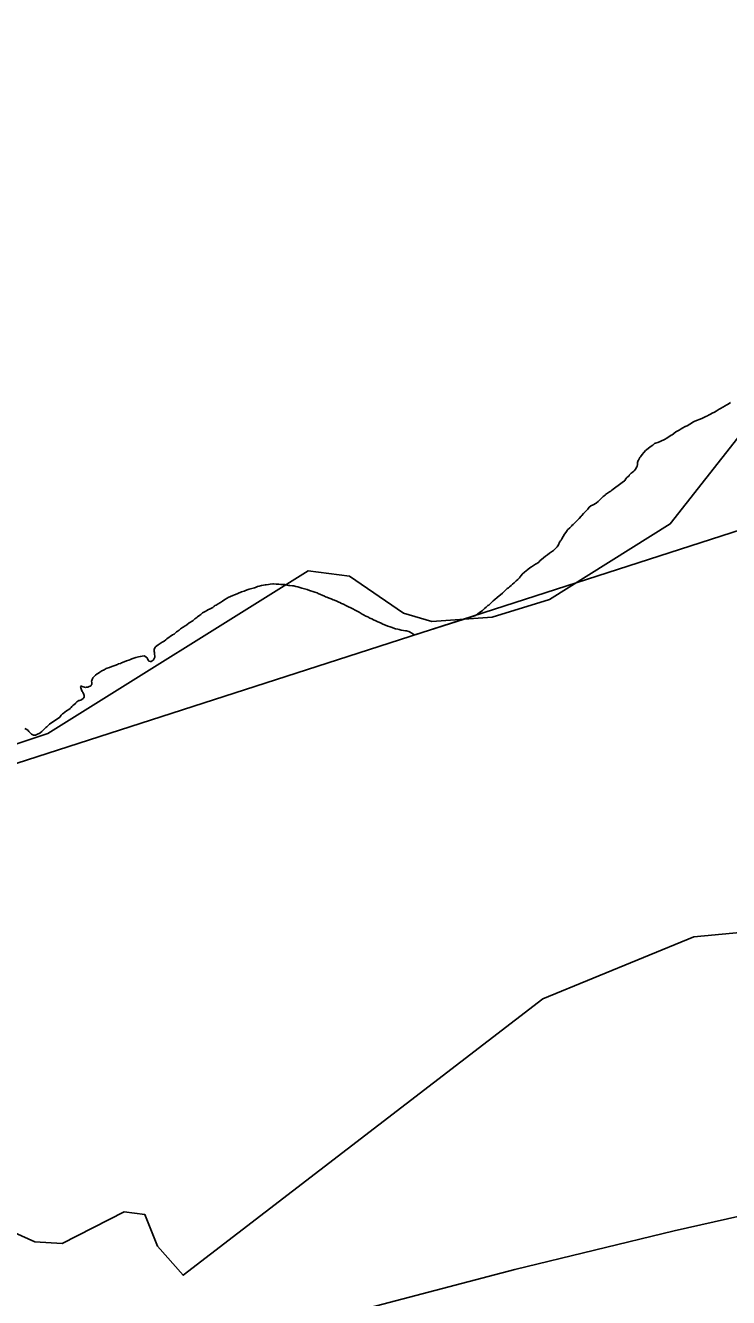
# Model space of a CAD drawing. Extents: x 646142 to 649934, y 5874075 to 5876351.
# Drawn here: x 649482.5 to 649499.34, y 5875579.51 to 5875609.97 of the extents above; entities that cross this region are included whole.
import ezdxf

# ---------------------------------------------------------------- set-up
doc = ezdxf.new("R2010")
doc.units = 0
doc.layers.add('Niveau 63', color=7, linetype='Continuous')

msp = doc.modelspace()

# ---------------------------------------------------------------- linework, layer by layer
at = {"layer": 'Niveau 63'}
for points in [[(649453.723, 5875618.81), (649505.114, 5875635.391), (649515.554, 5875603.033), (649464.163, 5875586.452), (649453.723, 5875618.81)], [(649516.319, 5875601.798), (649515.1, 5875602.214), (649513.626, 5875603.217), (649511.718, 5875605.306), (649504.008, 5875603.87), (649501.552, 5875602.107), (649500.033, 5875600.694), (649497.941, 5875598.036), (649495.047, 5875596.225), (649493.676, 5875595.806), (649492.234, 5875595.701), (649491.556, 5875595.898), (649490.262, 5875596.788), (649489.27, 5875596.915), (649483.04, 5875593.019), (649479.692, 5875591.906)], [(649516.319, 5875601.798), (649515.1, 5875602.214), (649513.626, 5875603.217), (649511.718, 5875605.306), (649504.008, 5875603.87), (649501.552, 5875602.107), (649500.033, 5875600.694), (649497.941, 5875598.036), (649495.047, 5875596.225), (649493.676, 5875595.806), (649492.234, 5875595.701), (649491.556, 5875595.898), (649490.262, 5875596.788), (649489.27, 5875596.915), (649483.04, 5875593.019), (649479.692, 5875591.906)], [(649481.159, 5875599.567), (649480.732, 5875598.548), (649479.017, 5875596.456), (649476.134, 5875593.674), (649475.458, 5875591.28), (649475.552, 5875590.809), (649476.147, 5875590.113), (649476.801, 5875590.074), (649477.564, 5875590.376), (649479.692, 5875591.906), (649483.04, 5875593.019), (649489.27, 5875596.915), (649490.262, 5875596.788), (649491.556, 5875595.898), (649492.234, 5875595.701), (649493.676, 5875595.806), (649495.047, 5875596.225), (649497.941, 5875598.036), (649500.033, 5875600.694), (649501.552, 5875602.107), (649504.008, 5875603.87)], [(649499.385, 5875600.943), (649499.328, 5875600.907), (649499.28, 5875600.879), (649499.255, 5875600.862), (649499.201, 5875600.832), (649499.143, 5875600.802), (649499.111, 5875600.784), (649499.065, 5875600.751), (649499.043, 5875600.736), (649499.001, 5875600.712), (649498.946, 5875600.688), (649498.902, 5875600.664), (649498.853, 5875600.639), (649498.833, 5875600.627), (649498.792, 5875600.606), (649498.744, 5875600.583), (649498.693, 5875600.562), (649498.63, 5875600.536), (649498.596, 5875600.519), (649498.567, 5875600.51), (649498.516, 5875600.487), (649498.482, 5875600.47), (649498.424, 5875600.435), (649498.394, 5875600.413), (649498.362, 5875600.395), (649498.308, 5875600.371), (649498.295, 5875600.366), (649498.242, 5875600.335), (649498.198, 5875600.309), (649498.151, 5875600.28), (649498.104, 5875600.254), (649498.075, 5875600.238), (649498.028, 5875600.202), (649498.017, 5875600.191), (649497.985, 5875600.169), (649497.963, 5875600.161), (649497.928, 5875600.141), (649497.89, 5875600.114), (649497.857, 5875600.093), (649497.8, 5875600.061), (649497.788, 5875600.052), (649497.733, 5875600.026), (649497.696, 5875600.008), (649497.644, 5875599.986), (649497.589, 5875599.967), (649497.566, 5875599.958), (649497.523, 5875599.924), (649497.505, 5875599.91), (649497.451, 5875599.874), (649497.417, 5875599.848), (649497.371, 5875599.81), (649497.351, 5875599.793), (649497.315, 5875599.756), (649497.304, 5875599.745), (649497.268, 5875599.699), (649497.229, 5875599.64), (649497.215, 5875599.624), (649497.182, 5875599.566), (649497.176, 5875599.554), (649497.16, 5875599.505), (649497.155, 5875599.484), (649497.155, 5875599.458), (649497.147, 5875599.415), (649497.14, 5875599.4), (649497.107, 5875599.349), (649497.092, 5875599.325), (649497.069, 5875599.302), (649497.028, 5875599.27), (649497.004, 5875599.252), (649496.96, 5875599.2), (649496.953, 5875599.189), (649496.925, 5875599.163), (649496.902, 5875599.145), (649496.878, 5875599.118), (649496.849, 5875599.072), (649496.843, 5875599.066), (649496.789, 5875599.031), (649496.544, 5875598.846), (649496.514, 5875598.823), (649496.488, 5875598.808), (649496.437, 5875598.771), (649496.392, 5875598.737), (649496.381, 5875598.726), (649496.331, 5875598.689), (649496.31, 5875598.671), (649496.266, 5875598.622), (649496.256, 5875598.609), (649496.218, 5875598.575), (649496.178, 5875598.54), (649496.164, 5875598.53), (649496.097, 5875598.496), (649496.038, 5875598.466), (649496.029, 5875598.461), (649495.999, 5875598.433), (649495.965, 5875598.39), (649495.937, 5875598.359), (649495.914, 5875598.336), (649495.867, 5875598.284), (649495.827, 5875598.24), (649495.809, 5875598.219), (649495.756, 5875598.164), (649495.715, 5875598.12), (649495.675, 5875598.081), (649495.653, 5875598.06), (649495.613, 5875598.02), (649495.584, 5875597.994), (649495.575, 5875597.98), (649495.535, 5875597.942), (649495.48, 5875597.891), (649495.469, 5875597.88), (649495.437, 5875597.832), (649495.412, 5875597.788), (649495.379, 5875597.734), (649495.344, 5875597.675), (649495.325, 5875597.646), (649495.311, 5875597.631), (649495.29, 5875597.596), (649495.261, 5875597.538), (649495.251, 5875597.512), (649495.232, 5875597.484), (649495.212, 5875597.463), (649495.168, 5875597.423), (649495.143, 5875597.401), (649495.099, 5875597.368), (649495.051, 5875597.334), (649495.001, 5875597.298), (649494.95, 5875597.262), (649494.906, 5875597.227), (649494.856, 5875597.186), (649494.827, 5875597.16), (649494.793, 5875597.123), (649494.783, 5875597.114), (649494.73, 5875597.079), (649494.715, 5875597.072), (649494.663, 5875597.04), (649494.617, 5875597.01), (649494.582, 5875596.987), (649494.532, 5875596.947), (649494.488, 5875596.912), (649494.448, 5875596.877), (649494.398, 5875596.833), (649494.376, 5875596.812), (649494.34, 5875596.762), (649494.329, 5875596.746), (649494.289, 5875596.707), (649494.25, 5875596.671), (649494.202, 5875596.626), (649494.161, 5875596.592), (649494.134, 5875596.564), (649494.093, 5875596.532), (649494.066, 5875596.508), (649494.035, 5875596.486), (649494.005, 5875596.459), (649493.962, 5875596.418), (649493.923, 5875596.381), (649493.873, 5875596.338), (649493.844, 5875596.311), (649493.796, 5875596.273), (649493.743, 5875596.228), (649493.704, 5875596.194), (649493.662, 5875596.153), (649493.638, 5875596.131), (649493.593, 5875596.094), (649493.573, 5875596.079), (649493.534, 5875596.044), (649493.494, 5875596.007), (649493.443, 5875595.965), (649493.415, 5875595.941), (649493.372, 5875595.913), (649493.325, 5875595.878), (649493.28, 5875595.846), (649493.004, 5875595.757), (649491.823, 5875595.376), (649493.004, 5875595.757), (649493.28, 5875595.846), (649493.325, 5875595.878), (649493.372, 5875595.913), (649493.415, 5875595.941), (649493.443, 5875595.965), (649493.494, 5875596.007), (649493.534, 5875596.044), (649493.573, 5875596.079), (649493.593, 5875596.094), (649493.638, 5875596.131), (649493.662, 5875596.153), (649493.704, 5875596.194), (649493.743, 5875596.228), (649493.796, 5875596.273), (649493.844, 5875596.311), (649493.873, 5875596.338), (649493.923, 5875596.381), (649493.962, 5875596.418), (649494.005, 5875596.459), (649494.035, 5875596.486), (649494.066, 5875596.508), (649494.093, 5875596.532), (649494.134, 5875596.564), (649494.161, 5875596.592), (649494.202, 5875596.626), (649494.25, 5875596.671), (649494.289, 5875596.707), (649494.329, 5875596.746), (649494.34, 5875596.762), (649494.376, 5875596.812), (649494.398, 5875596.833), (649494.448, 5875596.877), (649494.488, 5875596.912), (649494.532, 5875596.947), (649494.582, 5875596.987), (649494.617, 5875597.01), (649494.663, 5875597.04), (649494.715, 5875597.072), (649494.73, 5875597.079), (649494.783, 5875597.114), (649494.793, 5875597.123), (649494.827, 5875597.16), (649494.856, 5875597.186), (649494.906, 5875597.227), (649494.95, 5875597.262), (649495.001, 5875597.298), (649495.051, 5875597.334), (649495.099, 5875597.368), (649495.143, 5875597.401), (649495.168, 5875597.423)], [(649480.963, 5875581.638), (649482.728, 5875580.843), (649483.382, 5875580.804), (649484.862, 5875581.564), (649485.358, 5875581.5), (649485.66, 5875580.738), (649486.275, 5875580.045), (649494.891, 5875586.664), (649498.505, 5875588.144), (649502.155, 5875588.495), (649504.624, 5875589.916), (649506.814, 5875589.512), (649508.083, 5875588.78), (649509.11, 5875587.525), (649509.859, 5875587.015), (649511.191, 5875586.779), (649512.33, 5875587.647), (649512.658, 5875591.099), (649513.259, 5875592.166), (649514.487, 5875593.371), (649514.986, 5875595.09), (649516.122, 5875596.746), (649517.444, 5875597.481)], [(649480.963, 5875581.638), (649482.728, 5875580.843), (649483.382, 5875580.804), (649484.862, 5875581.564), (649485.358, 5875581.5), (649485.66, 5875580.738), (649486.275, 5875580.045), (649494.891, 5875586.664), (649498.505, 5875588.144), (649502.155, 5875588.495), (649504.624, 5875589.916), (649506.814, 5875589.512), (649508.083, 5875588.78), (649509.11, 5875587.525), (649509.859, 5875587.015), (649511.191, 5875586.779), (649512.33, 5875587.647), (649512.658, 5875591.099), (649513.259, 5875592.166), (649514.487, 5875593.371), (649514.986, 5875595.09), (649516.122, 5875596.746), (649517.444, 5875597.481)], [(649488.732, 5875596.579), (649488.703, 5875596.584), (649488.68, 5875596.587), (649488.619, 5875596.588), (649488.568, 5875596.59), (649488.533, 5875596.591), (649488.503, 5875596.596), (649488.443, 5875596.602), (649488.422, 5875596.603), (649488.365, 5875596.596), (649488.321, 5875596.588), (649488.269, 5875596.581), (649488.247, 5875596.58), (649488.203, 5875596.572), (649488.152, 5875596.56), (649488.095, 5875596.545), (649488.062, 5875596.537), (649488.012, 5875596.517), (649487.983, 5875596.506), (649487.92, 5875596.486), (649487.86, 5875596.47), (649487.836, 5875596.463), (649487.768, 5875596.438), (649487.738, 5875596.427), (649487.674, 5875596.408), (649487.659, 5875596.404), (649487.606, 5875596.379), (649487.569, 5875596.362), (649487.504, 5875596.337), (649487.466, 5875596.318), (649487.409, 5875596.294), (649487.354, 5875596.271), (649487.331, 5875596.261), (649487.275, 5875596.226), (649487.218, 5875596.187), (649487.17, 5875596.156), (649487.117, 5875596.122), (649487.067, 5875596.092), (649487.04, 5875596.079)], [(649488.732, 5875596.579), (649488.703, 5875596.584), (649488.68, 5875596.587), (649488.619, 5875596.588), (649488.568, 5875596.59), (649488.533, 5875596.591), (649488.503, 5875596.596), (649488.443, 5875596.602), (649488.422, 5875596.603), (649488.365, 5875596.596), (649488.321, 5875596.588), (649488.269, 5875596.581), (649488.247, 5875596.58), (649488.203, 5875596.572), (649488.152, 5875596.56), (649488.095, 5875596.545), (649488.062, 5875596.537), (649488.012, 5875596.517), (649487.983, 5875596.506), (649487.92, 5875596.486), (649487.86, 5875596.47), (649487.836, 5875596.463), (649487.768, 5875596.438), (649487.738, 5875596.427), (649487.674, 5875596.408), (649487.659, 5875596.404), (649487.606, 5875596.379), (649487.569, 5875596.362), (649487.504, 5875596.337), (649487.466, 5875596.318), (649487.409, 5875596.294), (649487.354, 5875596.271), (649487.331, 5875596.261), (649487.275, 5875596.226), (649487.218, 5875596.187), (649487.17, 5875596.156), (649487.117, 5875596.122), (649487.067, 5875596.092), (649487.04, 5875596.079)], [(649491.823, 5875595.376), (649491.804, 5875595.385), (649491.755, 5875595.416), (649491.696, 5875595.453), (649491.684, 5875595.459), (649491.626, 5875595.473), (649491.604, 5875595.478), (649491.553, 5875595.485), (649491.501, 5875595.495), (649491.45, 5875595.508), (649491.42, 5875595.512), (649491.359, 5875595.527), (649491.336, 5875595.533), (649491.279, 5875595.554), (649491.231, 5875595.57), (649491.179, 5875595.59), (649491.123, 5875595.611), (649491.062, 5875595.637), (649491.016, 5875595.658), (649490.967, 5875595.68), (649490.943, 5875595.689), (649490.888, 5875595.715), (649490.838, 5875595.742), (649490.792, 5875595.763), (649490.748, 5875595.781), (649490.696, 5875595.807), (649490.651, 5875595.83), (649490.597, 5875595.856), (649490.564, 5875595.874), (649490.514, 5875595.909), (649490.489, 5875595.924), (649490.427, 5875595.956), (649490.395, 5875595.97), (649490.338, 5875596.001), (649490.291, 5875596.029), (649490.24, 5875596.053), (649490.206, 5875596.067), (649490.17, 5875596.086), (649490.114, 5875596.111), (649490.069, 5875596.13), (649490.027, 5875596.151), (649490.002, 5875596.16), (649489.954, 5875596.185), (649489.904, 5875596.209), (649489.871, 5875596.221), (649489.822, 5875596.242), (649489.771, 5875596.261), (649489.721, 5875596.279), (649489.684, 5875596.292), (649489.659, 5875596.307), (649489.605, 5875596.331), (649489.568, 5875596.345), (649489.514, 5875596.369), (649489.485, 5875596.382), (649489.429, 5875596.4), (649489.379, 5875596.416), (649489.328, 5875596.433), (649489.266, 5875596.457), (649489.244, 5875596.465), (649489.184, 5875596.481), (649489.12, 5875596.499), (649489.05, 5875596.519), (649489.022, 5875596.529), (649488.975, 5875596.538), (649488.926, 5875596.55), (649488.9, 5875596.554), (649488.834, 5875596.559), (649488.804, 5875596.563), (649488.761, 5875596.573), (649488.732, 5875596.579)], [(649487.04, 5875596.079), (649487.036, 5875596.076), (649487.012, 5875596.06), (649486.985, 5875596.038), (649486.921, 5875596.001), (649486.873, 5875595.975), (649486.863, 5875595.967), (649486.806, 5875595.939), (649486.771, 5875595.924), (649486.745, 5875595.907), (649486.702, 5875595.87), (649486.677, 5875595.847), (649486.624, 5875595.807), (649486.607, 5875595.796), (649486.557, 5875595.759), (649486.517, 5875595.726), (649486.495, 5875595.71), (649486.442, 5875595.678), (649486.421, 5875595.665), (649486.367, 5875595.623), (649486.342, 5875595.605), (649486.33, 5875595.593), (649486.279, 5875595.564), (649486.26, 5875595.553), (649486.218, 5875595.52), (649486.18, 5875595.491), (649486.135, 5875595.46), (649486.117, 5875595.449), (649486.076, 5875595.41), (649486.062, 5875595.398), (649486.024, 5875595.376), (649485.968, 5875595.339), (649485.946, 5875595.325), (649485.889, 5875595.283), (649485.863, 5875595.261), (649485.823, 5875595.232), (649485.776, 5875595.203), (649485.73, 5875595.172), (649485.676, 5875595.138), (649485.647, 5875595.117), (649485.617, 5875595.09), (649485.608, 5875595.079), (649485.585, 5875595.035), (649485.581, 5875595.019), (649485.583, 5875594.984), (649485.589, 5875594.96), (649485.594, 5875594.906), (649485.598, 5875594.873), (649485.598, 5875594.841), (649485.594, 5875594.83), (649485.566, 5875594.783), (649485.561, 5875594.775), (649485.51, 5875594.745), (649485.492, 5875594.738), (649485.46, 5875594.751), (649485.449, 5875594.762), (649485.434, 5875594.788), (649485.427, 5875594.807), (649485.414, 5875594.828), (649485.394, 5875594.847), (649485.359, 5875594.87), (649485.345, 5875594.875), (649485.294, 5875594.87), (649485.254, 5875594.864), (649485.211, 5875594.853), (649485.148, 5875594.835), (649485.1, 5875594.819), (649485.051, 5875594.802), (649485.018, 5875594.789), (649484.977, 5875594.777), (649484.921, 5875594.755), (649484.866, 5875594.731), (649484.806, 5875594.708), (649484.778, 5875594.696), (649484.727, 5875594.682), (649484.703, 5875594.673), (649484.645, 5875594.648), (649484.619, 5875594.637), (649484.568, 5875594.62), (649484.514, 5875594.6), (649484.455, 5875594.579), (649484.435, 5875594.571), (649484.385, 5875594.544), (649484.332, 5875594.516), (649484.286, 5875594.486), (649484.255, 5875594.465), (649484.222, 5875594.446), (649484.178, 5875594.413), (649484.162, 5875594.399), (649484.118, 5875594.351), (649484.113, 5875594.347), (649484.088, 5875594.29), (649484.087, 5875594.282), (649484.092, 5875594.228), (649484.094, 5875594.207), (649484.09, 5875594.189), (649484.079, 5875594.173)], [(649484.079, 5875594.173), (649484.064, 5875594.16), (649484.012, 5875594.137), (649483.998, 5875594.13), (649483.967, 5875594.123), (649483.942, 5875594.121), (649483.92, 5875594.124), (649483.888, 5875594.133), (649483.848, 5875594.148), (649483.836, 5875594.15), (649483.824, 5875594.143), (649483.838, 5875594.085), (649483.844, 5875594.066), (649483.864, 5875594.026), (649483.878, 5875594.006), (649483.898, 5875593.949), (649483.905, 5875593.925), (649483.907, 5875593.893), (649483.901, 5875593.871), (649483.888, 5875593.854), (649483.856, 5875593.834), (649483.843, 5875593.822), (649483.8, 5875593.807), (649483.781, 5875593.804), (649483.759, 5875593.795), (649483.735, 5875593.776), (649483.711, 5875593.752), (649483.707, 5875593.746), (649483.662, 5875593.707), (649483.64, 5875593.69), (649483.615, 5875593.666), (649483.593, 5875593.639), (649483.57, 5875593.617), (649483.538, 5875593.593), (649483.486, 5875593.56), (649483.443, 5875593.529), (649483.403, 5875593.499), (649483.392, 5875593.489), (649483.358, 5875593.453), (649483.325, 5875593.41), (649483.076, 5875593.237), (649483.055, 5875593.219), (649483.013, 5875593.178), (649482.991, 5875593.158), (649482.958, 5875593.13), (649482.926, 5875593.095), (649482.896, 5875593.068), (649482.853, 5875593.033), (649482.844, 5875593.025), (649482.793, 5875592.998), (649482.743, 5875592.977), (649482.734, 5875592.976), (649482.693, 5875592.981), (649482.662, 5875592.99), (649482.644, 5875593), (649482.614, 5875593.031), (649482.584, 5875593.066), (649482.567, 5875593.09), (649482.532, 5875593.113), (649482.484, 5875593.14)], [(649490.419, 5875579.186), (649494.219, 5875580.181), (649498.036, 5875581.109), (649501.868, 5875581.971)]]:
    msp.add_lwpolyline(points, dxfattribs=at)

doc.saveas('drawing.dxf')
